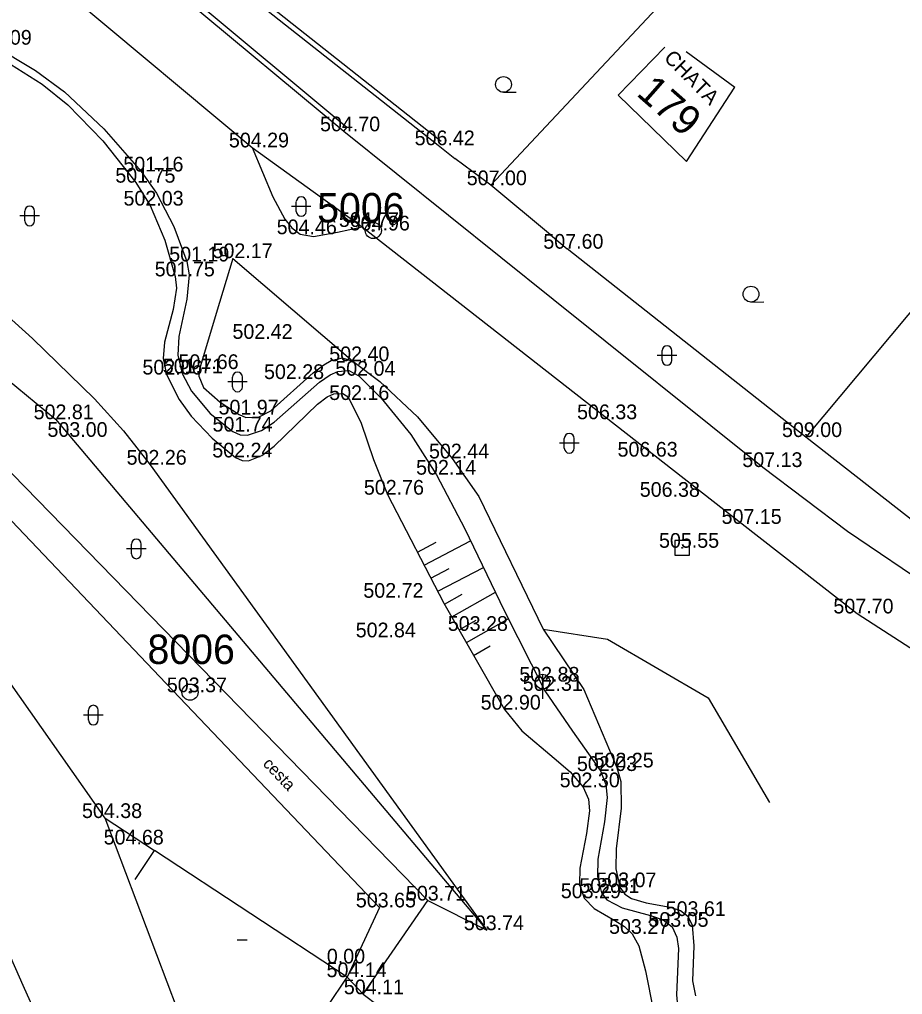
# Model space of a CAD drawing. Extents: x -668867 to -667827, y -1131943 to -1131019.
# Drawn here: x -668051.95 to -668006.88, y -1131751.37 to -1131701.62 of the extents above; entities that cross this region are included whole.
import ezdxf

# ---------------------------------------------------------------- set-up
doc = ezdxf.new("R2010")
doc.units = 0
for name, color, linetype in [('G_Bod_tecka', 7, 'Continuous'), ('G_Bod_vyska', 7, 'Continuous'), ('G_Bodove_pole', 7, 'Continuous'), ('G_Breh_Teren', 7, 'Continuous'), ('G_Budovy-znacky', 7, 'Continuous'), ('G_Budovy_Objekty', 7, 'Continuous'), ('G_Cesty_Schody', 7, 'Continuous'), ('G_Cisla_orientacni', 7, 'Continuous'), ('G_Plochy_zpevnene', 7, 'Continuous'), ('G_Ploty', 7, 'Continuous'), ('G_Ploty_vstupy', 7, 'Continuous'), ('G_Popisy_povrchu', 7, 'Continuous'), ('G_Poznamky_odkaz', 7, 'Continuous'), ('G_Site-kanalizace', 7, 'Continuous'), ('G_Site-Sachty_N', 7, 'Continuous'), ('G_Vyskove_srafy', 7, 'Continuous'), ('G_Z_SPOJE_podz_geodeticky', 7, 'Continuous'), ('G_Zelen-Znacky', 7, 'Continuous')]:
    doc.layers.add(name, color=color, linetype=linetype)

msp = doc.modelspace()

# ---------------------------------------------------------------- linework, layer by layer
at = {"layer": 'G_Bod_tecka'}
for p, q in [((-668035.4, -1131707.33), (-668035.4, -1131707.33)), ((-668040.07, -1131708.15), (-668040.07, -1131708.15)), ((-668030.58, -1131708.04), (-668030.58, -1131708.04)), ((-668045.74, -1131709.38), (-668045.74, -1131709.38)), ((-668046.01, -1131709.95), (-668046.01, -1131709.95)), ((-668027.89, -1131710.08), (-668027.89, -1131710.08)), ((-668045.43, -1131711.12), (-668045.43, -1131711.12)), ((-668034.46, -1131712.21), (-668034.46, -1131712.21)), ((-668033.89, -1131712.39), (-668033.89, -1131712.39)), ((-668037.62, -1131712.58), (-668037.62, -1131712.58)), ((-668024, -1131713.32), (-668024, -1131713.32)), ((-668043.4, -1131713.97), (-668043.4, -1131713.97)), ((-668041.05, -1131713.8), (-668041.05, -1131713.8)), ((-668044, -1131714.73), (-668044, -1131714.73)), ((-668039.89, -1131717.92), (-668039.89, -1131717.92)), ((-668042.76, -1131719.46), (-668042.76, -1131719.46)), ((-668034.94, -1131719.06), (-668034.94, -1131719.06)), ((-668044.45, -1131719.74), (-668044.45, -1131719.74)), ((-668043.65, -1131719.68), (-668043.65, -1131719.68)), ((-668034.62, -1131719.8), (-668034.62, -1131719.8)), ((-668038.28, -1131719.97), (-668038.28, -1131719.97)), ((-668035.08, -1131721.04), (-668035.08, -1131721.04)), ((-668040.74, -1131721.78), (-668040.74, -1131721.78)), ((-668050.1, -1131722.02), (-668050.1, -1131722.02)), ((-668022.29, -1131722.02), (-668022.29, -1131722.02)), ((-668049.29, -1131722.92), (-668049.29, -1131722.92)), ((-668041.06, -1131722.65), (-668041.06, -1131722.65)), ((-668011.81, -1131722.93), (-668011.81, -1131722.93)), ((-668020.21, -1131723.93), (-668020.21, -1131723.93)), ((-668045.28, -1131724.34), (-668045.28, -1131724.34)), ((-668040.92, -1131723.97), (-668040.92, -1131723.97)), ((-668029.87, -1131724.02), (-668029.87, -1131724.02)), ((-668030.67, -1131724.85), (-668030.67, -1131724.85)), ((-668014.01, -1131724.46), (-668014.01, -1131724.46)), ((-668033.17, -1131725.87), (-668033.17, -1131725.87)), ((-668019.1, -1131725.98), (-668019.1, -1131725.98)), ((-668015.07, -1131727.36), (-668015.07, -1131727.36)), ((-668018.12, -1131728.58), (-668018.12, -1131728.58)), ((-668033.21, -1131731.13), (-668033.21, -1131731.13)), ((-668009.2, -1131731.93), (-668009.2, -1131731.93)), ((-668028.9, -1131732.82), (-668028.9, -1131732.82)), ((-668033.6, -1131733.15), (-668033.6, -1131733.15)), ((-668025.25, -1131735.41), (-668025.25, -1131735.41)), ((-668025.14, -1131735.88), (-668025.14, -1131735.88)), ((-668043.24, -1131735.95), (-668043.24, -1131735.95)), ((-668027.2, -1131736.84), (-668027.2, -1131736.84)), ((-668021.46, -1131739.79), (-668021.46, -1131739.79)), ((-668022.29, -1131739.97), (-668022.29, -1131739.97)), ((-668023.17, -1131740.8), (-668023.17, -1131740.8)), ((-668047.57, -1131742.37), (-668047.57, -1131742.37)), ((-668046.45, -1131743.72), (-668046.45, -1131743.72)), ((-668022.25, -1131746.19), (-668022.25, -1131746.19)), ((-668021.3, -1131745.9), (-668021.3, -1131745.9)), ((-668031.1, -1131746.58), (-668031.1, -1131746.58)), ((-668023.13, -1131746.46), (-668023.13, -1131746.46)), ((-668033.58, -1131746.93), (-668033.58, -1131746.93)), ((-668017.83, -1131747.37), (-668017.83, -1131747.37)), ((-668028.09, -1131748.09), (-668028.09, -1131748.09)), ((-668020.67, -1131748.28), (-668020.67, -1131748.28)), ((-668018.64, -1131747.92), (-668018.64, -1131747.92)), ((-668035.48, -1131749.79), (-668035.48, -1131749.79)), ((-668035.23, -1131750.49), (-668035.23, -1131750.49)), ((-668034.41, -1131751.36), (-668034.41, -1131751.36))]:
    msp.add_line(p, q, dxfattribs=at)
at = {"layer": 'G_Bodove_pole'}
for centre, radius in [((-668033.89, -1131712.39), 0.412), ((-668033.89, -1131712.39), 0.05), ((-668043.24, -1131735.95), 0.412), ((-668043.24, -1131735.95), 0.05)]:
    msp.add_circle(centre, radius, dxfattribs=at)
at = {"layer": 'G_Breh_Teren'}
for p, q in [((-668064.66, -1131710.06), (-668050.1, -1131722.02)), ((-668041.05, -1131713.82), (-668034.94, -1131719.06)), ((-668050.1, -1131722.02), (-668028.09, -1131748.09)), ((-668047.57, -1131742.37), (-668058.69, -1131726.6)), ((-668031.1, -1131746.58), (-668028.09, -1131748.09))]:
    msp.add_line(p, q, dxfattribs=at)
for points in [[(-668053.32, -1131702.91), (-668051.12, -1131704.22), (-668049.65, -1131705.32), (-668047.64, -1131707.2), (-668045.74, -1131709.38), (-668044.96, -1131710.48), (-668044.06, -1131712.19), (-668043.4, -1131713.97), (-668043.28, -1131714.66), (-668043.4, -1131715.9), (-668043.82, -1131717.8), (-668043.87, -1131718.75), (-668043.65, -1131719.68), (-668043.17, -1131720.59), (-668042.22, -1131721.73), (-668041.06, -1131722.65), (-668040.68, -1131722.82), (-668040.31, -1131722.84), (-668039.59, -1131722.6), (-668038.94, -1131722.17), (-668036.64, -1131720.13), (-668036.09, -1131719.76), (-668035.7, -1131719.58), (-668035.13, -1131719.53), (-668034.62, -1131719.8), (-668033.49, -1131720.94), (-668031.97, -1131722.8), (-668030.67, -1131724.85), (-668029.22, -1131727.61), (-668027.21, -1131731.78), (-668025.14, -1131735.88), (-668023.73, -1131737.94), (-668022.29, -1131739.97), (-668022.02, -1131740.66), (-668021.96, -1131741.32), (-668022.09, -1131742.57), (-668022.43, -1131744.47), (-668022.45, -1131745.37), (-668022.25, -1131746.19), (-668021.97, -1131746.55), (-668021.19, -1131746.96), (-668019.74, -1131747.34), (-668019.1, -1131747.57), (-668018.64, -1131747.92), (-668018.4, -1131748.45)], [(-668052.72, -1131703.7), (-668050.79, -1131704.92), (-668049.48, -1131705.98), (-668047.69, -1131707.82), (-668046.01, -1131709.95), (-668045.28, -1131711.11), (-668044.52, -1131712.89), (-668044, -1131714.73), (-668043.94, -1131715.34), (-668044.1, -1131716.43), (-668044.54, -1131718.09), (-668044.61, -1131718.92), (-668044.45, -1131719.74), (-668043.8, -1131721.01), (-668043.19, -1131721.86), (-668042.11, -1131722.98), (-668040.92, -1131723.97), (-668040.58, -1131724.13), (-668040.25, -1131724.14), (-668039.57, -1131723.87), (-668038.94, -1131723.4), (-668036.74, -1131721.26), (-668036.25, -1131720.88), (-668035.91, -1131720.72), (-668035.45, -1131720.7), (-668035.26, -1131720.82), (-668035.08, -1131721.04), (-668034.5, -1131722.22), (-668033.87, -1131724.07), (-668033.17, -1131725.87), (-668030.29, -1131731.4), (-668027.2, -1131736.84), (-668026.31, -1131737.92), (-668024.65, -1131739.31), (-668023.84, -1131740.02), (-668023.17, -1131740.8), (-668022.91, -1131741.41), (-668022.85, -1131742.01), (-668023, -1131743.16), (-668023.35, -1131744.92), (-668023.36, -1131745.74), (-668023.13, -1131746.46), (-668022.61, -1131746.99), (-668021.56, -1131747.6), (-668021.06, -1131747.91), (-668020.67, -1131748.28), (-668020.33, -1131748.89), (-668019.99, -1131750.16), (-668019.59, -1131752.23)], [(-668067.44, -1131704.07), (-668065.06, -1131704.62), (-668062.69, -1131705.18), (-668062.06, -1131705.47), (-668061.64, -1131705.89), (-668061.09, -1131706.88), (-668060.45, -1131708.66), (-668060.08, -1131709.5), (-668059.59, -1131710.21), (-668057.85, -1131711.98), (-668051.28, -1131717.9), (-668048.11, -1131720.98), (-668046.64, -1131722.61), (-668045.28, -1131724.34), (-668036.68, -1131736.22), (-668028.09, -1131748.09)], [(-668040.07, -1131708.15), (-668039.01, -1131710.68), (-668038.41, -1131711.82), (-668038.05, -1131712.26), (-668037.62, -1131712.58), (-668036.94, -1131712.7), (-668035.72, -1131712.48), (-668034.46, -1131712.21)], [(-668041.05, -1131713.82), (-668041.91, -1131716.63), (-668042.76, -1131719.46), (-668042.8, -1131719.82), (-668042.55, -1131720.4), (-668041.71, -1131721.15), (-668040.74, -1131721.78), (-668040.39, -1131721.94), (-668039.72, -1131721.9), (-668039.11, -1131721.59), (-668036.95, -1131719.65), (-668036.42, -1131719.24), (-668036.04, -1131719.02), (-668035.47, -1131718.89), (-668034.94, -1131719.06)], [(-668034.94, -1131719.06), (-668033.55, -1131720.1), (-668031.63, -1131721.9), (-668029.87, -1131724.02), (-668028.5, -1131725.96), (-668025.22, -1131732.73), (-668023.15, -1131735.82), (-668021.46, -1131739.79), (-668021.26, -1131740.51), (-668021.24, -1131741.86), (-668021.5, -1131743.95), (-668021.51, -1131744.96), (-668021.3, -1131745.9), (-668021.05, -1131746.26), (-668020.71, -1131746.47), (-668019.96, -1131746.7), (-668018.74, -1131746.92), (-668018.21, -1131747.09), (-668017.83, -1131747.37), (-668017.61, -1131747.83), (-668017.53, -1131748.89), (-668017.59, -1131750.67), (-668017.44, -1131751.44)], [(-668025.22, -1131732.73), (-668021.94, -1131733.25), (-668016.8, -1131736.23), (-668013.67, -1131741.57)], [(-668018.4, -1131748.45), (-668018.32, -1131749.03), (-668018.42, -1131751.4), (-668018.31, -1131752.49), (-668018.12, -1131752.93), (-668017.79, -1131753.29), (-668017.18, -1131753.62), (-668015.89, -1131753.84), (-668013.8, -1131753.91), (-668012.84, -1131754.1), (-668012.03, -1131754.56), (-668008.44, -1131758.07), (-668003.23, -1131763.62), (-668000.53, -1131766.31), (-667997.67, -1131768.8), (-667991.51, -1131773.69), (-667988.32, -1131776.22)]]:
    msp.add_lwpolyline(points, dxfattribs=at)
at = {"layer": 'G_Budovy-znacky'}
msp.add_line((-668040.83, -1131748.58), (-668040.33, -1131748.58), dxfattribs=at)
at = {"layer": 'G_Budovy_Objekty'}
for p, q in [((-668019.01, -1131703.03), (-668021.39, -1131705.49)), ((-668017.92, -1131703.25), (-668015.44, -1131705.08)), ((-668046.04, -1131745.5), (-668045.06, -1131744.02)), ((-668035.23, -1131750.49), (-668045.06, -1131744.02)), ((-668036.22, -1131751.99), (-668035.23, -1131750.49))]:
    msp.add_line(p, q, dxfattribs=at)
msp.add_lwpolyline([(-668021.39, -1131705.49), (-668017.91, -1131708.87), (-668015.44, -1131705.08)], dxfattribs=at)
at = {"layer": 'G_Cesty_Schody'}
for p, q in [((-668053.11, -1131697.27), (-668040.07, -1131708.15)), ((-668040.07, -1131708.15), (-668034.46, -1131712.21)), ((-668034.46, -1131712.21), (-668015.07, -1131727.36)), ((-668015.07, -1131727.36), (-668009.2, -1131731.93)), ((-668034.41, -1131751.36), (-668031.1, -1131746.58)), ((-668033.58, -1131746.93), (-668035.23, -1131750.49))]:
    msp.add_line(p, q, dxfattribs=at)
for points in [[(-668031.1, -1131746.58), (-668042.67, -1131734.71), (-668054.25, -1131722.85), (-668062.93, -1131713.89), (-668067.13, -1131709.29), (-668071.13, -1131704.52), (-668076.35, -1131697.9), (-668078.91, -1131694.65)], [(-668035.4, -1131707.33), (-668024.71, -1131715.9), (-668014.01, -1131724.46), (-668009.69, -1131727.74), (-668005.22, -1131730.76), (-668004.96, -1131730.84), (-668004.52, -1131730.8), (-668004.07, -1131730.65), (-668002.96, -1131729.64)], [(-668068.39, -1131712.31), (-668061.73, -1131717.78), (-668058.49, -1131720.9), (-668055.33, -1131724.09), (-668044.46, -1131735.51), (-668033.58, -1131746.93)], [(-668009.2, -1131731.93), (-667998.92, -1131738.56), (-667997.16, -1131736.3)]]:
    msp.add_lwpolyline(points, dxfattribs=at)
at = {"layer": 'G_Plochy_zpevnene'}
for p, q in [((-668043.54, -1131700.53), (-668035.4, -1131707.33)), ((-668035.24, -1131707.14), (-668043.19, -1131700.5)), ((-668035.4, -1131707.33), (-668035.24, -1131707.14))]:
    msp.add_line(p, q, dxfattribs=at)
at = {"layer": 'G_Ploty'}
for p, q in [((-668016.24, -1131697.64), (-668027.89, -1131710.08)), ((-668030.43, -1131707.85), (-668042.74, -1131698.11)), ((-668042.16, -1131698.9), (-668030.58, -1131708.04)), ((-667997.32, -1131705.58), (-668011.81, -1131722.93)), ((-668027.89, -1131710.08), (-668029.72, -1131708.72)), ((-668024.84, -1131712.62), (-668027.89, -1131710.08)), ((-668011.81, -1131722.93), (-668024, -1131713.32)), ((-668004.31, -1131728.8), (-668011.81, -1131722.93)), ((-668043.88, -1131752.14), (-668047.57, -1131742.37)), ((-668047.57, -1131742.37), (-668045.06, -1131744.02)), ((-668034.41, -1131751.36), (-668028.27, -1131755.96))]:
    msp.add_line(p, q, dxfattribs=at)
at = {"layer": 'G_Ploty_vstupy'}
for p, q in [((-668030.58, -1131708.04), (-668029.72, -1131708.72)), ((-668024.84, -1131712.62), (-668024, -1131713.32)), ((-668034.41, -1131751.36), (-668035.23, -1131750.49))]:
    msp.add_line(p, q, dxfattribs=at)
at = {"layer": 'G_Site-kanalizace'}
msp.add_line((-668025.25, -1131735.035), (-668025.25, -1131736.285), dxfattribs=at)
msp.add_circle((-668025.25, -1131735.41), 0.375, dxfattribs=at)
at = {"layer": 'G_Site-Sachty_N'}
msp.add_lwpolyline([(-668018.495, -1131728.955), (-668017.745, -1131728.955), (-668017.745, -1131728.205), (-668018.495, -1131728.205)], close=True, dxfattribs=at)
msp.add_circle((-668018.12, -1131728.58), 0.02, dxfattribs=at)
at = {"layer": 'G_Vyskove_srafy'}
for p, q in [((-668031.64, -1131728.8), (-668030.68, -1131728.3)), ((-668031.3, -1131729.47), (-668028.92, -1131728.23)), ((-668030.95, -1131730.13), (-668030.01, -1131729.64)), ((-668030.6, -1131730.8), (-668028.27, -1131729.58)), ((-668029.88, -1131732.11), (-668027.66, -1131730.85)), ((-668030.25, -1131731.46), (-668029.35, -1131730.94)), ((-668029.51, -1131732.76), (-668028.64, -1131732.27)), ((-668029.14, -1131733.42), (-668027, -1131732.2)), ((-668028.77, -1131734.07), (-668027.93, -1131733.59))]:
    msp.add_line(p, q, dxfattribs=at)
at = {"layer": 'G_Z_SPOJE_podz_geodeticky'}
msp.add_lwpolyline([(-668135.14, -1131628.24), (-668129.64, -1131632.61), (-668125.27, -1131636.54), (-668120.62, -1131640.81), (-668113.26, -1131650.1), (-668101.77, -1131667.07), (-668092.47, -1131682.26), (-668082.03, -1131697.17), (-668071.38, -1131709.96), (-668066.09, -1131718.1), (-668059.32, -1131731.67), (-668056.55, -1131739.36), (-668054.06, -1131745.76), (-668051.78, -1131750.9), (-668048.97, -1131757.14), (-668044.79, -1131765.91), (-668040.88, -1131773.02), (-668037.74, -1131778.34), (-668033.49, -1131785.85), (-668032.8, -1131787.82), (-668027.01, -1131795.61), (-668023.34, -1131801.32)], dxfattribs=at)
at = {"layer": 'G_Zelen-Znacky'}
for p, q in [((-668027.242, -1131705.34), (-668026.592, -1131705.337)), ((-668037.82, -1131711.42), (-668037.82, -1131710.92)), ((-668037.32, -1131711.42), (-668037.32, -1131710.92)), ((-668051.68, -1131711.9), (-668051.68, -1131711.4)), ((-668051.18, -1131711.9), (-668051.18, -1131711.4)), ((-668037.07, -1131711.17), (-668038.07, -1131711.17)), ((-668050.93, -1131711.65), (-668051.93, -1131711.65)), ((-668014.612, -1131716.04), (-668013.962, -1131716.037)), ((-668018.4, -1131718.77), (-668019.4, -1131718.77)), ((-668019.15, -1131719.02), (-668019.15, -1131718.52)), ((-668018.65, -1131719.02), (-668018.65, -1131718.52)), ((-668041.07, -1131720.37), (-668041.07, -1131719.87)), ((-668040.57, -1131720.37), (-668040.57, -1131719.87)), ((-668040.32, -1131720.12), (-668041.32, -1131720.12)), ((-668023.39, -1131723.25), (-668024.39, -1131723.25)), ((-668024.14, -1131723.5), (-668024.14, -1131723)), ((-668023.64, -1131723.5), (-668023.64, -1131723)), ((-668046.23, -1131728.89), (-668046.23, -1131728.39)), ((-668045.73, -1131728.89), (-668045.73, -1131728.39)), ((-668045.48, -1131728.64), (-668046.48, -1131728.64)), ((-668048.43, -1131737.37), (-668048.43, -1131736.87)), ((-668047.93, -1131737.37), (-668047.93, -1131736.87)), ((-668047.68, -1131737.12), (-668048.68, -1131737.12))]:
    msp.add_line(p, q, dxfattribs=at)
for centre in [(-668027.242, -1131704.937), (-668014.613, -1131715.637)]:
    msp.add_circle(centre, 0.403, dxfattribs=at)
for centre, start, end in [((-668037.569, -1131710.918), 0, 180), ((-668051.429, -1131711.398), 0, 180), ((-668037.569, -1131711.418), 180, 0), ((-668051.429, -1131711.898), 180, 0), ((-668018.899, -1131718.518), 0, 180), ((-668018.899, -1131719.018), 180, 0), ((-668040.819, -1131719.869), 0, 180), ((-668040.819, -1131720.369), 180, 0), ((-668023.889, -1131722.998), 0, 180), ((-668023.889, -1131723.498), 180, 0), ((-668045.979, -1131728.388), 0, 180), ((-668045.979, -1131728.888), 180, 0), ((-668048.179, -1131736.868), 0, 180), ((-668048.179, -1131737.368), 180, 0)]:
    msp.add_arc(centre, 0.25, start, end, dxfattribs=at)

# ---------------------------------------------------------------- texts
at = {"layer": 'G_Bod_vyska'}
for s, p in [('501.09', (-668054.388, -1131702.91)), ('504.70', (-668036.607, -1131707.33)), ('504.29', (-668041.258, -1131708.15)), ('506.42', (-668031.779, -1131708.04)), ('501.16', (-668046.646, -1131709.38)), ('501.75', (-668047.054, -1131709.95)), ('507.00', (-668029.119, -1131710.08)), ('502.03', (-668046.637, -1131711.12)), ('504.77', (-668035.646, -1131712.21)), ('504.46', (-668038.819, -1131712.58)), ('504.96', (-668035.091, -1131712.39)), ('507.60', (-668025.211, -1131713.32)), ('501.19', (-668044.304, -1131713.97)), ('502.17', (-668042.094, -1131713.8)), ('501.75', (-668045.044, -1131714.73)), ('502.42', (-668041.076, -1131717.92)), ('502.40', (-668036.137, -1131719.06)), ('501.71', (-668044.632, -1131719.68)), ('501.66', (-668043.831, -1131719.46)), ('502.06', (-668045.671, -1131719.74)), ('502.28', (-668039.466, -1131719.97)), ('502.04', (-668035.827, -1131719.8)), ('502.16', (-668036.138, -1131721.04)), ('502.81', (-668051.224, -1131722.02)), ('501.97', (-668041.786, -1131721.78)), ('506.33', (-668023.489, -1131722.02)), ('501.74', (-668042.094, -1131722.65)), ('503.00', (-668050.519, -1131722.92)), ('509.00', (-668013.031, -1131722.93)), ('502.24', (-668042.106, -1131723.97)), ('502.44', (-668031.046, -1131724.02)), ('506.63', (-668021.423, -1131723.93)), ('502.26', (-668046.479, -1131724.34)), ('507.13', (-668015.054, -1131724.46)), ('502.14', (-668031.704, -1131724.85)), ('502.76', (-668034.369, -1131725.87)), ('506.38', (-668020.289, -1131725.98)), ('507.15', (-668016.114, -1131727.36)), ('505.55', (-668019.306, -1131728.58)), ('502.72', (-668034.396, -1131731.13)), ('507.70', (-668010.407, -1131731.93)), ('502.84', (-668034.786, -1131733.15)), ('503.28', (-668030.086, -1131732.82)), ('502.88', (-668026.436, -1131735.41)), ('503.37', (-668044.426, -1131735.95)), ('502.31', (-668026.264, -1131735.88)), ('502.90', (-668028.409, -1131736.84)), ('502.03', (-668023.497, -1131739.97)), ('502.25', (-668022.646, -1131739.79)), ('502.30', (-668024.377, -1131740.8)), ('504.38', (-668048.756, -1131742.37)), ('504.68', (-668047.649, -1131743.72)), ('503.07', (-668022.507, -1131745.9)), ('503.71', (-668032.224, -1131746.58)), ('503.29', (-668024.318, -1131746.46)), ('502.81', (-668023.374, -1131746.19)), ('503.65', (-668034.779, -1131746.93)), ('503.61', (-668018.968, -1131747.37)), ('503.05', (-668019.847, -1131747.92)), ('503.74', (-668029.266, -1131748.09)), ('503.27', (-668021.856, -1131748.28)), ('0.00', (-668036.26, -1131749.79)), ('504.14', (-668036.274, -1131750.49)), ('504.11', (-668035.392, -1131751.36))]:
    msp.add_text(s, height=0.75, dxfattribs=at).set_placement(p)
at = {"layer": 'G_Bodove_pole'}
for s, p in [('5006', (-668036.754, -1131711.98)), ('8006', (-668045.414, -1131734.51))]:
    msp.add_text(s, height=1.5, dxfattribs=at).set_placement(p)
at = {"layer": 'G_Cisla_orientacni'}
msp.add_text('179', height=1.5, rotation=318.68, dxfattribs=at).set_placement((-668020.512, -1131705.463))
at = {"layer": 'G_Popisy_povrchu'}
msp.add_text('cesta', height=0.6, rotation=313.6036, dxfattribs=at).set_placement((-668039.561, -1131739.638))
at = {"layer": 'G_Poznamky_odkaz'}
msp.add_text('CHATA', height=0.75, rotation=314.8217, dxfattribs=at).set_placement((-668019.1, -1131703.633))

doc.saveas('drawing.dxf')
